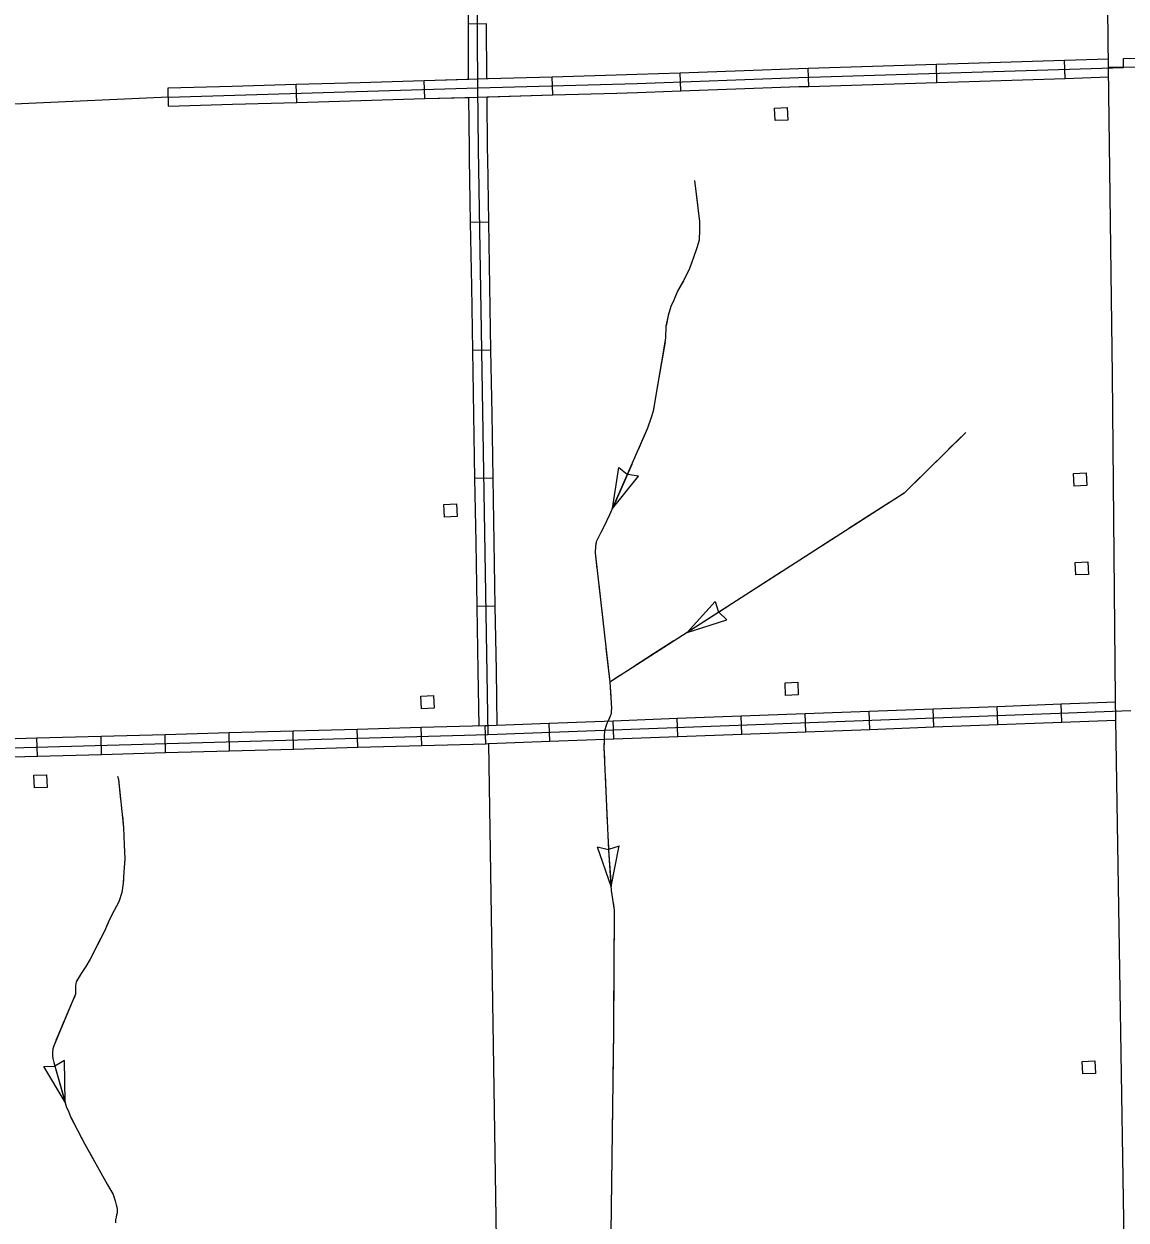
# Model space of a CAD drawing. Extents: x 1084508 to 1142749, y 1057638 to 1093403.
# Drawn here: x 1093076 to 1095928, y 1082464 to 1085560 of the extents above; entities that cross this region are included whole.
import ezdxf

# ---------------------------------------------------------------- set-up
doc = ezdxf.new("R2010")
doc.units = 0
for name, color, linetype in [('Level 10', 7, 'Continuous'), ('Level 2', 7, 'Continuous'), ('Level 32', 7, 'Continuous'), ('Level 35', 7, 'Continuous'), ('Level 43', 7, 'Continuous'), ('Level 45', 7, 'Continuous'), ('Level 5', 7, 'Continuous'), ('Level 56', 7, 'Continuous')]:
    doc.layers.add(name, color=color, linetype=linetype)

msp = doc.modelspace()

# ---------------------------------------------------------------- linework, layer by layer
at = {"layer": 'Level 10'}
for points in [[(1095882, 1085446.9), (1095872.9, 1086276), (1095859.3, 1087092.6), (1095859.2, 1087166.7)], [(1095882, 1085446.1), (1095921.2, 1085447.4), (1095921.2, 1085470.1), (1095960.2, 1085471.1)], [(1095960.5, 1085447.8), (1095882, 1085446.9)], [(1095882, 1085446.9), (1095882, 1085446.9)], [(1095892.1, 1084651.2), (1095882, 1085446.1)], [(1096819.4, 1080048.5), (1096501.8, 1080207.5), (1096335.1, 1080292.6), (1096287.2, 1080321.6), (1096255.6, 1080346.4), (1096181.8, 1080412.1), (1096144.1, 1080451.5), (1096079.4, 1080541.2), (1096051.1, 1080585), (1096005.8, 1080673.3), (1095984.2, 1080728.2), (1095962.4, 1080797.7), (1095943.5, 1080879.2), (1095926.7, 1082141.6), (1095900.5, 1083813.2), (1095892.1, 1084651.2)]]:
    msp.add_lwpolyline(points, dxfattribs=at)
at = {"layer": 'Level 2'}
msp.add_lwpolyline([(1093449.8, 1085370.6), (1092878.3, 1085344.7), (1092578.4, 1085331.3), (1092588.9, 1084918.3), (1092590.1, 1084843.3), (1092591.2, 1084775.8), (1092615.4, 1083619.6)], dxfattribs=at)
at = {"layer": 'Level 32'}
for p, q in [((1094272.9, 1085559.9), (1094225.9, 1085559.6)), ((1095430.4, 1083740.4), (1095428.7, 1083787.5)), ((1095596, 1083746.6), (1095594.3, 1083793.7)), ((1095761.6, 1083752.8), (1095759.9, 1083799.8)), ((1094602.4, 1083709.4), (1094600.6, 1083756.5)), ((1094768, 1083715.6), (1094766.2, 1083762.7)), ((1094933.6, 1083721.8), (1094931.8, 1083768.9)), ((1095099.2, 1083728), (1095097.4, 1083775.1)), ((1095264.8, 1083734.2), (1095263, 1083781.3)), ((1093608.2, 1083678.6), (1093606.9, 1083725.7)), ((1093773.9, 1083683.3), (1093772.6, 1083730.3)), ((1093939.6, 1083687.9), (1093938.3, 1083734.9)), ((1094105.2, 1083692.5), (1094103.9, 1083739.6)), ((1094270.9, 1083697.1), (1094269.6, 1083744.2)), ((1094436.7, 1083703.2), (1094435, 1083750.3)), ((1093111.2, 1083664.8), (1093109.9, 1083711.8)), ((1093276.9, 1083669.4), (1093275.6, 1083716.5)), ((1093442.6, 1083674), (1093441.3, 1083721.1))]:
    msp.add_line(p, q, dxfattribs=at)
for points in [[(1094250.4, 1085394.1), (1094245.4, 1086208.6)], [(1094225.9, 1085559.6), (1094224.8, 1085725.4)], [(1094226.7, 1085416.9), (1094225.9, 1085559.6)], [(1094273.8, 1085418.3), (1094272.9, 1085559.9)], [(1095263, 1083781.3), (1095428.7, 1083787.5)], [(1095428.7, 1083787.5), (1095594.3, 1083793.7)], [(1095594.3, 1083793.7), (1095759.9, 1083799.8)], [(1095759.9, 1083799.8), (1095900.7, 1083805.1)], [(1092766.9, 1083678.7), (1094277.5, 1083720.8), (1095940.1, 1083783)], [(1094435, 1083750.3), (1094600.6, 1083756.5)], [(1094600.6, 1083756.5), (1094766.2, 1083762.7)], [(1094766.2, 1083762.7), (1094931.8, 1083768.9)], [(1094931.8, 1083768.9), (1095097.4, 1083775.1)], [(1095097.4, 1083775.1), (1095263, 1083781.3)], [(1095761.6, 1083752.8), (1095901.4, 1083758)], [(1093441.3, 1083721.1), (1093606.9, 1083725.7)], [(1093606.9, 1083725.7), (1093772.6, 1083730.3)], [(1093772.6, 1083730.3), (1093938.3, 1083734.9)], [(1093938.3, 1083734.9), (1094103.9, 1083739.6)], [(1094103.9, 1083739.6), (1094269.6, 1083744.2)], [(1094269.6, 1083744.2), (1094276.7, 1083744.4), (1094435, 1083750.3)], [(1094933.6, 1083721.8), (1095099.2, 1083728)], [(1095099.2, 1083728), (1095264.8, 1083734.2)], [(1095264.8, 1083734.2), (1095430.4, 1083740.4)], [(1095430.4, 1083740.4), (1095596, 1083746.6)], [(1095596, 1083746.6), (1095761.6, 1083752.8)], [(1092944.3, 1083707.2), (1093109.9, 1083711.8)], [(1093109.9, 1083711.8), (1093275.6, 1083716.5)], [(1093275.6, 1083716.5), (1093441.3, 1083721.1)], [(1094105.2, 1083692.5), (1094270.9, 1083697.1)], [(1094270.9, 1083697.1), (1094278.3, 1083697.3), (1094436.7, 1083703.2)], [(1094436.7, 1083703.2), (1094602.4, 1083709.4)], [(1094602.4, 1083709.4), (1094768, 1083715.6)], [(1094768, 1083715.6), (1094933.6, 1083721.8)], [(1092945.6, 1083660.2), (1093111.2, 1083664.8)], [(1093111.2, 1083664.8), (1093276.9, 1083669.4)], [(1093276.9, 1083669.4), (1093442.6, 1083674)], [(1093442.6, 1083674), (1093608.2, 1083678.6)], [(1093608.2, 1083678.6), (1093773.9, 1083683.3)], [(1093773.9, 1083683.3), (1093939.6, 1083687.9)], [(1093939.6, 1083687.9), (1094105.2, 1083692.5)]]:
    msp.add_lwpolyline(points, dxfattribs=at)
at = {"layer": 'Level 35'}
msp.add_lwpolyline([(1094811.2, 1085154.6), (1094823.9, 1085048.5), (1094824.3, 1085027.4), (1094822.7, 1085000.2), (1094817.3, 1084980.4), (1094808.7, 1084955.4), (1094798, 1084927.1), (1094782.2, 1084895.1), (1094767, 1084868.6), (1094757.1, 1084845.4), (1094749.7, 1084828.9), (1094742.9, 1084805), (1094737.2, 1084777.9), (1094736.1, 1084746.3), (1094704.2, 1084557.7), (1094698.1, 1084538.8), (1094689.8, 1084513.8), (1094591.3, 1084289.2), (1094575.2, 1084256.3), (1094568.5, 1084243.4), (1094561, 1084228.5), (1094557, 1084219.5), (1094555, 1084209.3), (1094553.9, 1084191.3), (1094591.9, 1083856.6), (1094596.2, 1083789.3), (1094595.6, 1083781.1), (1094595, 1083775.1), (1094593.1, 1083768.4), (1094589.4, 1083760), (1094584.5, 1083749.6), (1094581.7, 1083741.3), (1094578.2, 1083729.2), (1094577.2, 1083717.1), (1094576.9, 1083702), (1094576.7, 1083687.1), (1094588.5, 1083421.7), (1094595.8, 1083317.2), (1094603.2, 1083266.5), (1094601.2, 1082951.8), (1094594.8, 1082431.5)], dxfattribs=at)
at = {"layer": 'Level 43'}
for p, q in [((1094598.5, 1084305.8), (1094614.8, 1084412.3)), ((1094614.8, 1084412.3), (1094637.2, 1084394.3)), ((1094598.5, 1084305.8), (1094665.9, 1084389.8)), ((1094665.9, 1084389.8), (1094637.6, 1084394.2)), ((1094792.3, 1083985.2), (1094864.8, 1084064.9)), ((1094864.8, 1084064.9), (1094873.5, 1084037.6)), ((1094894.9, 1084018), (1094873.7, 1084037.3)), ((1094792.3, 1083985.2), (1094894.9, 1084018)), ((1094595.1, 1083327.1), (1094560, 1083428.9)), ((1094560.2, 1083429.7), (1094588.2, 1083423.5)), ((1094615.9, 1083432.1), (1094588.6, 1083423.5)), ((1094595.1, 1083327.1), (1094615.7, 1083432.8)), ((1093127.4, 1082861.8), (1093156.1, 1082862.2)), ((1093182.6, 1082769.3), (1093127.4, 1082861.8)), ((1093181, 1082877), (1093156.4, 1082862.3)), ((1093182.6, 1082769.3), (1093181, 1082877))]:
    msp.add_line(p, q, dxfattribs=at)
for points in [[(1094811.2, 1085154.6), (1094818.6, 1085092.9)], [(1094823.5, 1085051.8), (1094823.9, 1085048.5), (1094824.3, 1085027.4), (1094822.7, 1085000.2), (1094817.3, 1084980.4), (1094808.7, 1084955.4), (1094799.6, 1084931.3)], [(1094781.6, 1084894.1), (1094767, 1084868.6), (1094757.1, 1084845.4), (1094749.7, 1084828.9), (1094742.9, 1084805), (1094737.4, 1084778.8)], [(1094734.7, 1084737.5), (1094713.9, 1084615)], [(1094707, 1084574.1), (1094704.2, 1084557.7), (1094698.1, 1084538.8), (1094689.8, 1084513.8), (1094665.1, 1084457.5)], [(1095512.7, 1084502.8), (1095353.2, 1084345.2), (1094591.9, 1083856.6)], [(1095512.7, 1084502.8), (1095468.5, 1084459.2)], [(1094648.5, 1084419.6), (1094598.5, 1084305.8)], [(1095439.1, 1084430), (1095353.2, 1084345.2), (1095350.2, 1084343.3)], [(1095315.3, 1084320.9), (1095210.7, 1084253.8)], [(1094581, 1084268.2), (1094575.2, 1084256.3), (1094568.5, 1084243.4), (1094561, 1084228.5), (1094557, 1084219.5), (1094555.5, 1084211.8)], [(1095175.8, 1084231.4), (1095071.2, 1084164.3)], [(1094555.5, 1084211.8), (1094555, 1084209.3), (1094553.9, 1084191.3), (1094558.6, 1084150)], [(1095036.3, 1084141.9), (1094931.7, 1084074.7)], [(1094563.3, 1084108.9), (1094577.3, 1083985.4)], [(1094896.9, 1084052.4), (1094792.3, 1083985.2)], [(1094581.9, 1083944.2), (1094591.9, 1083856.6), (1094594.2, 1083820.5)], [(1094757.4, 1083962.9), (1094705.1, 1083929.3)], [(1094705.1, 1083929.3), (1094652.8, 1083895.7)], [(1094617.9, 1083873.4), (1094591.9, 1083856.6)], [(1094595.4, 1083779.2), (1094595, 1083775.1), (1094593.1, 1083768.4), (1094587.6, 1083756)], [(1094577, 1083708.5), (1094576.7, 1083687.1), (1094578, 1083658.1)], [(1093318.1, 1083613.1), (1093320.4, 1083604.7), (1093334, 1083480), (1093335.7, 1083435.6), (1093336.8, 1083398.7), (1093334.5, 1083365.5), (1093333, 1083336.4), (1093329.4, 1083311.6), (1093321.7, 1083287.6), (1093309.2, 1083265.5), (1093296.8, 1083240.7), (1093284.3, 1083212), (1093247.3, 1083139.3), (1093235.9, 1083120.1), (1093224.2, 1083102.2), (1093216.3, 1083089.6), (1093211, 1083081.1), (1093209.3, 1083070.3), (1093209.7, 1083061.5), (1093209.6, 1083048.6), (1093202, 1083030.8), (1093153.1, 1082915.3), (1093151.3, 1082907), (1093150.2, 1082897.8), (1093150.2, 1082889.9), (1093151.2, 1082882.4), (1093153.6, 1082871.8), (1093186.6, 1082755.3), (1093191.1, 1082745.7), (1093196.8, 1082731.1), (1093214.4, 1082696.6), (1093233.7, 1082660.9), (1093291.6, 1082557), (1093307, 1082530.2), (1093312.4, 1082514.1), (1093315.1, 1082503.5), (1093316.1, 1082497.2), (1093316.9, 1082491.6), (1093317.4, 1082488.4), (1093317.4, 1082481.8), (1093315.7, 1082477.9), (1093314.7, 1082471.9), (1093313.4, 1082464.9), (1093312.9, 1082457)], [(1093318.1, 1083613.1), (1093320.4, 1083604.7), (1093326.2, 1083551.5)], [(1094579.8, 1083616.7), (1094585.3, 1083492.5)], [(1093330.7, 1083510.3), (1093334, 1083480), (1093335.7, 1083435.6), (1093336.8, 1083398.7), (1093335.9, 1083386.3)], [(1094587.2, 1083451.1), (1094588.5, 1083421.7), (1094595.1, 1083327.1)], [(1093333.4, 1083344.9), (1093333, 1083336.4), (1093329.4, 1083311.6), (1093321.7, 1083287.6), (1093309.2, 1083265.5), (1093296.8, 1083240.7), (1093291.9, 1083229.4)], [(1094600.3, 1083286), (1094603.2, 1083266.5), (1094602.9, 1083224.1)], [(1094602.9, 1083224.1), (1094602.5, 1083161.9)], [(1093274.1, 1083192), (1093247.3, 1083139.3), (1093235.9, 1083120.1), (1093224.2, 1083102.2), (1093216.3, 1083089.6), (1093212.8, 1083084)], [(1094602.3, 1083120.5), (1094601.5, 1082996.2)], [(1093207.5, 1083043.7), (1093202, 1083030.8), (1093159, 1082929.2)], [(1094601.2, 1082954.8), (1094601.2, 1082951.8), (1094599.7, 1082830.5)], [(1093150.3, 1082889.3), (1093151.2, 1082882.4), (1093153.6, 1082871.8), (1093182.6, 1082769.3)], [(1094599.2, 1082789), (1094597.7, 1082664.7)], [(1093197.1, 1082730.6), (1093214.4, 1082696.6), (1093225.8, 1082675.5)], [(1093225.8, 1082675.5), (1093233.7, 1082660.9), (1093255.9, 1082621.1)], [(1094597.2, 1082623.3), (1094595.7, 1082499)], [(1093276, 1082584.9), (1093291.6, 1082557), (1093307, 1082530.2), (1093312.4, 1082514.1), (1093315.1, 1082503.5), (1093316.1, 1082497.2), (1093316.9, 1082491.6), (1093317.4, 1082488.4), (1093317.4, 1082481.8), (1093315.7, 1082477.9), (1093314.7, 1082471.9), (1093314.5, 1082470.6)]]:
    msp.add_lwpolyline(points, dxfattribs=at)
at = {"layer": 'Level 45'}
for p, q in [((1095769.6, 1085419.1), (1095768.1, 1085466.1)), ((1095769.6, 1085419.1), (1095768.1, 1085466.1)), ((1094775.9, 1085386.6), (1094774.2, 1085433.6)), ((1094775.9, 1085386.6), (1094774.2, 1085433.6)), ((1095107, 1085398.4), (1095105.5, 1085445.4)), ((1095107, 1085398.4), (1095105.5, 1085445.4)), ((1095438.3, 1085408.7), (1095436.8, 1085455.8)), ((1095438.3, 1085408.7), (1095436.8, 1085455.8)), ((1093781.8, 1085356.8), (1093780.4, 1085403.8)), ((1093781.8, 1085356.8), (1093780.4, 1085403.8)), ((1094113.1, 1085366.5), (1094111.7, 1085413.5)), ((1094113.1, 1085366.5), (1094111.7, 1085413.5)), ((1094444.4, 1085376.1), (1094443, 1085423.2)), ((1094444.4, 1085376.1), (1094443, 1085423.2)), ((1093450.5, 1085347.1), (1093449.1, 1085394.1)), ((1093450.5, 1085347.1), (1093449.1, 1085394.1)), ((1094278.9, 1085046.9), (1094231.8, 1085046.1)), ((1094284.4, 1084715.5), (1094237.4, 1084714.7)), ((1094290, 1084384.1), (1094242.9, 1084383.3)), ((1094295.5, 1084052.6), (1094248.4, 1084051.9))]:
    msp.add_line(p, q, dxfattribs=at)
for points in [[(1095436.8, 1085455.8), (1095602.5, 1085461)], [(1095436.8, 1085455.8), (1095602.5, 1085461)], [(1095602.5, 1085461), (1095768.1, 1085466.1)], [(1095602.5, 1085461), (1095768.1, 1085466.1)], [(1095768.1, 1085466.1), (1095881.8, 1085469.7)], [(1095768.1, 1085466.1), (1095881.8, 1085469.7)], [(1094250.4, 1085394.1), (1094662.4, 1085406), (1095080.5, 1085421.1), (1095921.2, 1085447.4)], [(1094443, 1085423.2), (1094608.7, 1085428)], [(1094443, 1085423.2), (1094608.7, 1085428)], [(1094608.7, 1085428), (1094661.6, 1085429.5), (1094774.2, 1085433.6)], [(1094608.7, 1085428), (1094661.6, 1085429.5), (1094774.2, 1085433.6)], [(1094774.2, 1085433.6), (1094939.8, 1085439.6)], [(1094774.2, 1085433.6), (1094939.8, 1085439.6)], [(1094939.8, 1085439.6), (1095079.7, 1085444.6), (1095105.5, 1085445.4)], [(1094939.8, 1085439.6), (1095079.7, 1085444.6), (1095105.5, 1085445.4)], [(1095105.5, 1085445.4), (1095271.2, 1085450.6)], [(1095105.5, 1085445.4), (1095271.2, 1085450.6)], [(1095271.2, 1085450.6), (1095436.8, 1085455.8)], [(1095271.2, 1085450.6), (1095436.8, 1085455.8)], [(1093449.1, 1085394.1), (1093614.7, 1085399)], [(1093449.1, 1085394.1), (1093614.7, 1085399)], [(1093614.7, 1085399), (1093780.4, 1085403.8)], [(1093614.7, 1085399), (1093780.4, 1085403.8)], [(1093780.4, 1085403.8), (1093946.1, 1085408.7)], [(1093780.4, 1085403.8), (1093946.1, 1085408.7)], [(1093946.1, 1085408.7), (1094111.7, 1085413.5)], [(1093946.1, 1085408.7), (1094111.7, 1085413.5)], [(1094111.7, 1085413.5), (1094249.7, 1085417.6), (1094277.4, 1085418.4)], [(1094111.7, 1085413.5), (1094227.5, 1085416.9)], [(1094275.1, 1085418.3), (1094277.4, 1085418.4)], [(1094277.4, 1085418.4), (1094443, 1085423.2)], [(1094277.4, 1085418.4), (1094443, 1085423.2)], [(1094941.5, 1085392.5), (1095081.3, 1085397.6), (1095107, 1085398.4)], [(1094941.5, 1085392.5), (1095081.3, 1085397.6), (1095107, 1085398.4)], [(1095107, 1085398.4), (1095272.7, 1085403.5)], [(1095107, 1085398.4), (1095272.7, 1085403.5)], [(1095272.7, 1085403.5), (1095438.3, 1085408.7)], [(1095272.7, 1085403.5), (1095438.3, 1085408.7)], [(1095438.3, 1085408.7), (1095604, 1085413.9)], [(1095438.3, 1085408.7), (1095604, 1085413.9)], [(1095604, 1085413.9), (1095769.6, 1085419.1)], [(1095604, 1085413.9), (1095769.6, 1085419.1)], [(1095769.6, 1085419.1), (1095882.3, 1085422.6)], [(1095769.6, 1085419.1), (1095882.3, 1085422.6)], [(1093449.8, 1085370.6), (1094250.4, 1085394.1)], [(1093947.4, 1085361.6), (1094113.1, 1085366.5)], [(1093947.4, 1085361.6), (1094113.1, 1085366.5)], [(1094113.1, 1085366.5), (1094251.1, 1085370.5), (1094278.8, 1085371.3)], [(1094113.1, 1085366.5), (1094227.1, 1085369.8)], [(1094229.1, 1085211.8), (1094228.6, 1085236), (1094227.1, 1085369.8)], [(1094252.2, 1085236.4), (1094250.4, 1085394.1)], [(1094274.2, 1085371.2), (1094444.4, 1085376.1)], [(1094276.1, 1085212.6), (1094275.7, 1085236.7), (1094274.2, 1085371.2)], [(1094278.8, 1085371.3), (1094444.4, 1085376.1)], [(1094444.4, 1085376.1), (1094610.1, 1085381)], [(1094444.4, 1085376.1), (1094610.1, 1085381)], [(1094610.1, 1085381), (1094663.1, 1085382.5), (1094775.9, 1085386.6)], [(1094610.1, 1085381), (1094663.1, 1085382.5), (1094775.9, 1085386.6)], [(1094775.9, 1085386.6), (1094941.5, 1085392.5)], [(1094775.9, 1085386.6), (1094941.5, 1085392.5)], [(1093450.5, 1085347.1), (1093616.1, 1085351.9)], [(1093450.5, 1085347.1), (1093616.1, 1085351.9)], [(1093616.1, 1085351.9), (1093781.8, 1085356.8)], [(1093616.1, 1085351.9), (1093781.8, 1085356.8)], [(1093781.8, 1085356.8), (1093947.4, 1085361.6)], [(1093781.8, 1085356.8), (1093947.4, 1085361.6)], [(1094231.8, 1085046.1), (1094229.1, 1085211.8)], [(1094277.5, 1083720.8), (1094252.2, 1085236.4)], [(1094278.9, 1085046.9), (1094276.1, 1085212.6)], [(1094234.6, 1084880.4), (1094231.8, 1085046.1)], [(1094281.7, 1084881.2), (1094278.9, 1085046.9)], [(1094237.4, 1084714.7), (1094234.6, 1084880.4)], [(1094284.4, 1084715.5), (1094281.7, 1084881.2)], [(1094240.1, 1084549), (1094237.4, 1084714.7)], [(1094287.2, 1084549.8), (1094284.4, 1084715.5)], [(1094242.9, 1084383.3), (1094240.1, 1084549)], [(1094290, 1084384.1), (1094287.2, 1084549.8)], [(1094245.7, 1084217.6), (1094242.9, 1084383.3)], [(1094292.7, 1084218.4), (1094290, 1084384.1)], [(1094248.4, 1084051.9), (1094245.7, 1084217.6)], [(1094295.5, 1084052.6), (1094292.7, 1084218.4)], [(1094251.2, 1083886.2), (1094248.4, 1084051.9)], [(1094298.3, 1083886.9), (1094295.5, 1084052.6)], [(1094253.6, 1083743.7), (1094251.2, 1083886.2)], [(1094300.6, 1083745.3), (1094298.3, 1083886.9)]]:
    msp.add_lwpolyline(points, dxfattribs=at)
at = {"layer": 'Level 5'}
msp.add_lwpolyline([(1094277.9, 1083697.3), (1094302.7, 1082079.9)], dxfattribs=at)
at = {"layer": 'Level 56'}
for points in [[(1095019.8, 1085309.6), (1095018.3, 1085342.2), (1095051, 1085343.7), (1095052.5, 1085311.1)], [(1095793.4, 1084363.9), (1095791.8, 1084396.6), (1095824.6, 1084398.1), (1095826.1, 1084365.5)], [(1094163.8, 1084283.3), (1094162.3, 1084315.9), (1094195, 1084317.5), (1094196.6, 1084284.8)], [(1095797.2, 1084133.8), (1095795.7, 1084166.4), (1095828.4, 1084167.9), (1095830, 1084135.3)], [(1095046.8, 1083822.2), (1095045.2, 1083854.8), (1095078, 1083856.3), (1095079.5, 1083823.7)], [(1094104.5, 1083787.3), (1094102.9, 1083820), (1094135.7, 1083821.5), (1094137.2, 1083788.9)], [(1093103.5, 1083582.6), (1093102, 1083615.2), (1093134.8, 1083616.8), (1093136.3, 1083584.1)], [(1095815.7, 1082842.2), (1095814.2, 1082874.9), (1095846.9, 1082876.4), (1095848.4, 1082843.7)]]:
    msp.add_lwpolyline(points, close=True, dxfattribs=at)

doc.saveas('drawing.dxf')
